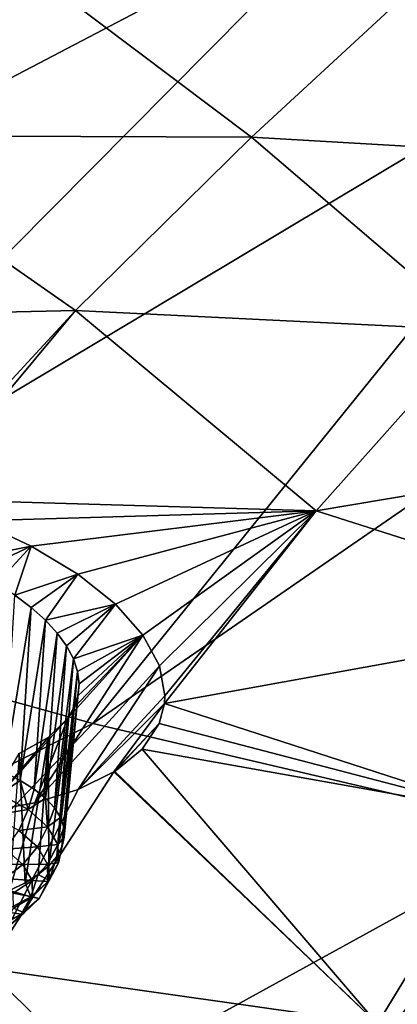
# Model space of a CAD drawing. Header units: metres. Extents: x -90 to 304, y -90 to 74.
# Tile 341 of 570: x 216.45 to 218.55, y 7.48 to 12.94. Entities that reach past the tile are written whole.
import ezdxf

# ---------------------------------------------------------------- set-up
doc = ezdxf.new("R2010")
doc.units = ezdxf.units.M
doc.layers.add('solid_21662050_350', color=7, linetype='CONTINUOUS')

msp = doc.modelspace()

# ---------------------------------------------------------------- linework, layer by layer
at = {"layer": 'solid_21662050_350'}
for points in [[(216.7229, 14.237094, 204.63298), (215.215454, 14.867227, 202.882721), (210.151642, 11.212976, 207.795135)], [(216.7229, 14.237094, 204.63298), (210.151642, 11.212976, 207.795135), (212.210464, 10.426764, 209.978928)], [(218.369614, 13.648315, 206.268372), (216.7229, 14.237094, 204.63298), (212.210464, 10.426764, 209.978928)], [(214.776993, 13.872344, 141.829193), (216.449799, 13.255746, 142.197952), (215.365326, 12.296222, 144.482285)], [(218.369614, 13.648315, 206.268372), (212.210464, 10.426764, 209.978928), (214.449249, 9.699173, 211.999878)], [(220.145767, 13.104414, 207.779114), (218.369614, 13.648315, 206.268372), (214.449249, 9.699173, 211.999878)], [(217.73465, 12.288692, 143.497345), (215.365326, 12.296222, 144.482285), (216.449799, 13.255746, 142.197952)], [(218.715546, 13.192511, 141.300217), (217.73465, 12.288692, 143.497345), (216.449799, 13.255746, 142.197952)], [(219.899536, 12.161166, 142.860275), (217.73465, 12.288692, 143.497345), (218.715546, 13.192511, 141.300217)], [(220.145767, 13.104414, 207.779114), (214.449249, 9.699173, 211.999878), (216.8535, 9.034916, 213.844925)], [(222.040695, 12.608644, 209.156174), (220.145767, 13.104414, 207.779114), (216.8535, 9.034916, 213.844925)], [(222.040695, 12.608644, 209.156174), (216.8535, 9.034916, 213.844925), (219.407639, 8.438294, 215.502106)], [(216.756821, 11.325409, 145.767792), (214.300964, 11.271084, 146.853546), (215.365326, 12.296222, 144.482285)], [(217.73465, 12.288692, 143.497345), (216.756821, 11.325409, 145.767792), (215.365326, 12.296222, 144.482285)], [(218.987823, 11.217942, 145.118683), (216.756821, 11.325409, 145.767792), (217.73465, 12.288692, 143.497345)], [(218.987823, 11.217942, 145.118683), (217.73465, 12.288692, 143.497345), (219.899536, 12.161166, 142.860275)], [(216.756821, 11.325409, 145.767792), (215.810226, 10.302193, 148.115417), (214.300964, 11.271084, 146.853546)], [(215.884613, 10.279102, 148.132339), (215.810226, 10.302193, 148.115417), (216.756821, 11.325409, 145.767792)], [(215.884613, 10.279102, 148.132339), (216.756821, 11.325409, 145.767792), (218.094162, 10.214359, 147.452332)], [(218.094162, 10.214359, 147.452332), (216.756821, 11.325409, 145.767792), (218.987823, 11.217942, 145.118683)], [(218.094162, 10.214359, 147.452332), (218.987823, 11.217942, 145.118683), (220.767548, 10.66387, 145.597855)], [(218.094162, 10.214359, 147.452332), (220.767548, 10.66387, 145.597855), (219.931335, 9.63088, 148.001007)], [(216.211685, 10.159628, 148.24321), (215.884613, 10.279102, 148.132339), (218.094162, 10.214359, 147.452332)], [(216.510513, 10.019643, 148.407333), (216.211685, 10.159628, 148.24321), (218.094162, 10.214359, 147.452332)], [(216.76973, 9.863537, 148.620193), (216.510513, 10.019643, 148.407333), (218.094162, 10.214359, 147.452332)], [(216.979294, 9.697192, 148.873505), (216.76973, 9.863537, 148.620193), (218.094162, 10.214359, 147.452332)], [(217.132446, 9.525752, 149.158798), (216.979294, 9.697192, 148.873505), (218.094162, 10.214359, 147.452332)], [(217.225113, 9.354464, 149.466339), (217.132446, 9.525752, 149.158798), (218.094162, 10.214359, 147.452332)], [(217.254669, 9.188684, 149.785522), (217.225113, 9.354464, 149.466339), (218.094162, 10.214359, 147.452332)], [(217.251938, 9.14637, 149.870575), (218.094162, 10.214359, 147.452332), (219.931335, 9.63088, 148.001007)], [(217.254669, 9.188684, 149.785522), (218.094162, 10.214359, 147.452332), (217.251938, 9.14637, 149.870575)], [(216.082336, 9.934139, 148.730576), (216.211685, 10.159628, 148.24321), (216.510513, 10.019643, 148.407333)], [(216.082336, 9.934139, 148.730576), (216.510513, 10.019643, 148.407333), (216.204712, 9.875201, 148.801132)], [(216.204712, 9.875201, 148.801132), (216.510513, 10.019643, 148.407333), (216.317978, 9.812407, 148.883026)], [(216.317978, 9.812407, 148.883026), (216.510513, 10.019643, 148.407333), (216.420792, 9.746445, 148.975342)], [(216.420792, 9.746445, 148.975342), (216.510513, 10.019643, 148.407333), (216.76973, 9.863537, 148.620193)], [(216.420792, 9.746445, 148.975342), (216.76973, 9.863537, 148.620193), (216.512039, 9.678041, 149.077026)], [(216.512039, 9.678041, 149.077026), (216.76973, 9.863537, 148.620193), (216.59082, 9.607881, 149.186996)], [(216.59082, 9.607881, 149.186996), (216.76973, 9.863537, 148.620193), (216.979294, 9.697192, 148.873505)], [(216.420792, 9.746445, 148.975342), (216.512039, 9.678041, 149.077026), (216.360672, 8.764719, 148.664261)], [(216.8535, 9.034916, 213.844925), (214.449249, 9.699173, 211.999878), (210.017944, 5.605456, 216.995056)], [(216.512039, 9.678041, 149.077026), (216.450912, 8.719224, 148.775192), (216.360672, 8.764719, 148.664261)], [(216.512039, 9.678041, 149.077026), (216.59082, 9.607881, 149.186996), (216.450912, 8.719224, 148.775192)], [(216.59082, 9.607881, 149.186996), (216.979294, 9.697192, 148.873505), (216.656433, 9.536621, 149.304123)], [(216.656433, 9.536621, 149.304123), (216.979294, 9.697192, 148.873505), (216.708252, 9.464973, 149.427155)], [(216.708252, 9.464973, 149.427155), (216.979294, 9.697192, 148.873505), (216.74585, 9.393592, 149.554886)], [(216.74585, 9.393592, 149.554886), (216.979294, 9.697192, 148.873505), (217.132446, 9.525752, 149.158798)], [(217.251938, 9.14637, 149.870575), (219.931335, 9.63088, 148.001007), (219.14418, 8.53302, 150.488846)], [(216.59082, 9.607881, 149.186996), (216.528152, 8.670808, 148.894394), (216.450912, 8.719224, 148.775192)], [(216.59082, 9.607881, 149.186996), (216.656433, 9.536621, 149.304123), (216.528152, 8.670808, 148.894394)], [(216.656433, 9.536621, 149.304123), (216.591507, 8.620001, 149.020584), (216.528152, 8.670808, 148.894394)], [(217.225113, 9.354464, 149.466339), (216.532379, 8.594259, 151.209503), (217.132446, 9.525752, 149.158798)], [(216.715424, 9.064373, 150.216202), (217.132446, 9.525752, 149.158798), (216.532379, 8.594259, 151.209503)], [(216.656433, 9.536621, 149.304123), (216.708252, 9.464973, 149.427155), (216.591507, 8.620001, 149.020584)], [(216.750259, 9.124364, 150.085541), (217.132446, 9.525752, 149.158798), (216.715424, 9.064373, 150.216202)], [(216.74585, 9.393592, 149.554886), (217.132446, 9.525752, 149.158798), (216.768921, 9.323153, 149.686005)], [(216.770996, 9.187859, 149.952774), (217.132446, 9.525752, 149.158798), (216.750259, 9.124364, 150.085541)], [(216.768921, 9.323153, 149.686005), (217.132446, 9.525752, 149.158798), (216.777283, 9.254345, 149.819107)], [(216.777283, 9.254345, 149.819107), (217.132446, 9.525752, 149.158798), (216.770996, 9.187859, 149.952774)], [(216.708252, 9.464973, 149.427155), (216.64032, 8.567359, 149.152374), (216.591507, 8.620001, 149.020584)], [(216.708252, 9.464973, 149.427155), (216.74585, 9.393592, 149.554886), (216.64032, 8.567359, 149.152374)], [(217.225113, 9.354464, 149.466339), (216.7733, 8.668268, 150.981918), (216.532379, 8.594259, 151.209503)], [(216.74585, 9.393592, 149.554886), (216.674026, 8.513459, 149.288315), (216.64032, 8.567359, 149.152374)], [(216.74585, 9.393592, 149.554886), (216.768921, 9.323153, 149.686005), (216.674026, 8.513459, 149.288315)], [(217.254669, 9.188684, 149.785522), (216.7733, 8.668268, 150.981918), (217.225113, 9.354464, 149.466339)], [(216.768921, 9.323153, 149.686005), (216.692261, 8.458893, 149.42691), (216.674026, 8.513459, 149.288315)], [(216.768921, 9.323153, 149.686005), (216.777283, 9.254345, 149.819107), (216.692261, 8.458893, 149.42691)], [(216.777283, 9.254345, 149.819107), (216.694839, 8.404256, 149.56665), (216.692261, 8.458893, 149.42691)], [(216.777283, 9.254345, 149.819107), (216.770996, 9.187859, 149.952774), (216.694839, 8.404256, 149.56665)], [(216.770996, 9.187859, 149.952774), (216.681717, 8.350149, 149.706009), (216.694839, 8.404256, 149.56665)], [(216.770996, 9.187859, 149.952774), (216.750259, 9.124364, 150.085541), (216.681717, 8.350149, 149.706009)], [(217.254669, 9.188684, 149.785522), (217.251938, 9.14637, 149.870575), (216.7733, 8.668268, 150.981918)], [(216.750259, 9.124364, 150.085541), (216.653046, 8.297164, 149.843445), (216.681717, 8.350149, 149.706009)], [(216.750259, 9.124364, 150.085541), (216.715424, 9.064373, 150.216202), (216.653046, 8.297164, 149.843445)], [(216.7733, 8.668268, 150.981918), (217.251938, 9.14637, 149.870575), (216.97023, 8.765926, 150.721954)], [(216.97023, 8.765926, 150.721954), (217.251938, 9.14637, 149.870575), (217.221756, 9.033968, 150.10434)], [(217.221756, 9.033968, 150.10434), (217.251938, 9.14637, 149.870575), (219.14418, 8.53302, 150.488846)], [(216.8535, 9.034916, 213.844925), (210.017944, 5.605456, 216.995056), (212.861694, 4.843024, 219.112793)], [(219.407639, 8.438294, 215.502106), (216.8535, 9.034916, 213.844925), (212.861694, 4.843024, 219.112793)], [(216.715424, 9.064373, 150.216202), (216.532379, 8.594259, 151.209503), (216.254868, 8.544286, 151.40184)], [(216.715424, 9.064373, 150.216202), (216.254868, 8.544286, 151.40184), (216.605377, 8.956818, 150.46666)], [(216.715424, 9.064373, 150.216202), (216.605377, 8.956818, 150.46666), (216.609131, 8.245881, 149.977478)], [(216.715424, 9.064373, 150.216202), (216.609131, 8.245881, 149.977478), (216.653046, 8.297164, 149.843445)], [(216.97023, 8.765926, 150.721954), (217.221756, 9.033968, 150.10434), (216.975647, 8.76933, 150.713379)], [(216.975647, 8.76933, 150.713379), (217.221756, 9.033968, 150.10434), (217.127975, 8.893367, 150.415619)], [(217.127975, 8.893367, 150.415619), (217.221756, 9.033968, 150.10434), (219.14418, 8.53302, 150.488846)], [(216.605377, 8.956818, 150.46666), (216.254868, 8.544286, 151.40184), (216.445221, 8.868595, 150.695816)], [(216.605377, 8.956818, 150.46666), (216.445221, 8.868595, 150.695816), (216.477692, 8.150645, 150.229446)], [(216.605377, 8.956818, 150.46666), (216.477692, 8.150645, 150.229446), (216.550476, 8.196862, 150.106613)], [(216.605377, 8.956818, 150.46666), (216.550476, 8.196862, 150.106613), (216.609131, 8.245881, 149.977478)], [(216.445221, 8.868595, 150.695816), (216.391602, 8.107736, 150.34462), (216.477692, 8.150645, 150.229446)], [(216.975647, 8.76933, 150.713379), (217.127975, 8.893367, 150.415619), (218.434982, 7.367818, 153.070084)], [(217.127975, 8.893367, 150.415619), (219.14418, 8.53302, 150.488846), (218.434982, 7.367818, 153.070084)], [(216.262482, 7.67538, 153.125107), (216.97023, 8.765926, 150.721954), (218.434982, 7.367818, 153.070084)], [(216.7733, 8.668268, 150.981918), (216.97023, 8.765926, 150.721954), (216.262482, 7.67538, 153.125107)], [(216.338776, 8.643196, 148.634003), (216.360672, 8.764719, 148.664261), (216.450912, 8.719224, 148.775192)], [(216.97023, 8.765926, 150.721954), (216.975647, 8.76933, 150.713379), (218.434982, 7.367818, 153.070084)], [(216.494598, 8.557004, 148.845093), (216.338776, 8.643196, 148.634003), (216.450912, 8.719224, 148.775192)], [(216.494598, 8.557004, 148.845093), (216.450912, 8.719224, 148.775192), (216.528152, 8.670808, 148.894394)], [(216.532379, 8.594259, 151.209503), (216.7733, 8.668268, 150.981918), (216.262482, 7.67538, 153.125107)], [(216.293381, 8.524034, 148.626022), (216.338776, 8.643196, 148.634003), (216.494598, 8.557004, 148.845093)], [(216.494598, 8.557004, 148.845093), (216.528152, 8.670808, 148.894394), (216.591507, 8.620001, 149.020584)], [(216.254868, 8.544286, 151.40184), (216.532379, 8.594259, 151.209503), (216.262482, 7.67538, 153.125107)], [(216.602951, 8.462337, 149.080811), (216.494598, 8.557004, 148.845093), (216.591507, 8.620001, 149.020584)], [(216.602951, 8.462337, 149.080811), (216.591507, 8.620001, 149.020584), (216.64032, 8.567359, 149.152374)], [(216.293381, 8.524034, 148.626022), (216.494598, 8.557004, 148.845093), (216.443008, 8.441262, 148.828735)], [(216.443008, 8.441262, 148.828735), (216.494598, 8.557004, 148.845093), (216.602951, 8.462337, 149.080811)], [(216.602951, 8.462337, 149.080811), (216.64032, 8.567359, 149.152374), (216.674026, 8.513459, 149.288315)], [(218.434982, 7.367818, 153.070084), (219.14418, 8.53302, 150.488846), (220.542526, 6.968151, 153.292496)], [(216.659683, 8.362832, 149.332108), (216.602951, 8.462337, 149.080811), (216.674026, 8.513459, 149.288315)], [(216.659683, 8.362832, 149.332108), (216.674026, 8.513459, 149.288315), (216.692261, 8.458893, 149.42691)], [(219.407639, 8.438294, 215.502106), (212.861694, 4.843024, 219.112793), (215.873734, 4.158753, 221.013428)], [(222.095139, 7.913171, 216.960693), (219.407639, 8.438294, 215.502106), (215.873734, 4.158753, 221.013428)], [(216.443008, 8.441262, 148.828735), (216.547058, 8.350351, 149.055099), (216.367889, 8.337935, 148.831329)], [(216.443008, 8.441262, 148.828735), (216.602951, 8.462337, 149.080811), (216.547058, 8.350351, 149.055099)], [(216.547058, 8.350351, 149.055099), (216.602951, 8.462337, 149.080811), (216.659683, 8.362832, 149.332108)], [(216.659683, 8.362832, 149.332108), (216.692261, 8.458893, 149.42691), (216.694839, 8.404256, 149.56665)], [(216.547058, 8.350351, 149.055099), (216.659683, 8.362832, 149.332108), (216.601547, 8.254796, 149.296432)], [(216.601547, 8.254796, 149.296432), (216.659683, 8.362832, 149.332108), (216.662613, 8.262314, 149.58931)], [(216.662613, 8.262314, 149.58931), (216.659683, 8.362832, 149.332108), (216.694839, 8.404256, 149.56665)], [(216.662613, 8.262314, 149.58931), (216.694839, 8.404256, 149.56665), (216.681717, 8.350149, 149.706009)], [(216.367889, 8.337935, 148.831329), (216.465561, 8.252616, 149.043777), (216.27417, 8.253772, 148.852676)], [(216.547058, 8.350351, 149.055099), (216.465561, 8.252616, 149.043777), (216.367889, 8.337935, 148.831329)], [(216.547058, 8.350351, 149.055099), (216.601547, 8.254796, 149.296432), (216.465561, 8.252616, 149.043777)], [(216.662613, 8.262314, 149.58931), (216.681717, 8.350149, 149.706009), (216.653046, 8.297164, 149.843445)], [(216.465561, 8.252616, 149.043777), (216.363739, 8.175512, 149.047546), (216.27417, 8.253772, 148.852676)], [(216.465561, 8.252616, 149.043777), (216.516678, 8.162937, 149.270248), (216.363739, 8.175512, 149.047546)], [(216.601547, 8.254796, 149.296432), (216.516678, 8.162937, 149.270248), (216.465561, 8.252616, 149.043777)], [(216.601547, 8.254796, 149.296432), (216.604355, 8.158267, 149.543427), (216.516678, 8.162937, 149.270248)], [(216.601547, 8.254796, 149.296432), (216.662613, 8.262314, 149.58931), (216.604355, 8.158267, 149.543427)], [(216.604355, 8.158267, 149.543427), (216.662613, 8.262314, 149.58931), (216.611633, 8.164645, 149.842545)], [(216.611633, 8.164645, 149.842545), (216.653046, 8.297164, 149.843445), (216.609131, 8.245881, 149.977478)], [(216.611633, 8.164645, 149.842545), (216.662613, 8.262314, 149.58931), (216.653046, 8.297164, 149.843445)], [(216.508682, 8.073579, 150.082077), (216.550476, 8.196862, 150.106613), (216.477692, 8.150645, 150.229446)], [(216.508682, 8.073579, 150.082077), (216.611633, 8.164645, 149.842545), (216.550476, 8.196862, 150.106613)], [(216.611633, 8.164645, 149.842545), (216.609131, 8.245881, 149.977478), (216.550476, 8.196862, 150.106613)], [(216.516678, 8.162937, 149.270248), (216.410645, 8.093254, 149.25528), (216.363739, 8.175512, 149.047546)], [(216.508682, 8.073579, 150.082077), (216.477692, 8.150645, 150.229446), (216.391602, 8.107736, 150.34462)], [(216.516678, 8.162937, 149.270248), (216.519318, 8.072345, 149.50206), (216.410645, 8.093254, 149.25528)], [(216.555389, 8.064474, 149.786606), (216.611633, 8.164645, 149.842545), (216.508682, 8.073579, 150.082077)], [(216.604355, 8.158267, 149.543427), (216.519318, 8.072345, 149.50206), (216.516678, 8.162937, 149.270248)], [(216.604355, 8.158267, 149.543427), (216.555389, 8.064474, 149.786606), (216.519318, 8.072345, 149.50206)], [(216.604355, 8.158267, 149.543427), (216.611633, 8.164645, 149.842545), (216.555389, 8.064474, 149.786606)], [(216.357742, 7.992614, 150.298706), (216.508682, 8.073579, 150.082077), (216.391602, 8.107736, 150.34462)], [(216.519318, 8.072345, 149.50206), (216.413071, 8.010158, 149.467911), (216.410645, 8.093254, 149.25528)], [(216.456528, 7.977021, 150.016632), (216.508682, 8.073579, 150.082077), (216.357742, 7.992614, 150.298706)], [(216.519318, 8.072345, 149.50206), (216.473373, 7.98432, 149.730286), (216.413071, 8.010158, 149.467911)], [(216.555389, 8.064474, 149.786606), (216.508682, 8.073579, 150.082077), (216.456528, 7.977021, 150.016632)], [(216.555389, 8.064474, 149.786606), (216.456528, 7.977021, 150.016632), (216.473373, 7.98432, 149.730286)], [(216.555389, 8.064474, 149.786606), (216.473373, 7.98432, 149.730286), (216.519318, 8.072345, 149.50206)], [(216.456528, 7.977021, 150.016632), (216.357742, 7.992614, 150.298706), (216.311584, 7.899271, 150.22467)], [(216.456528, 7.977021, 150.016632), (216.311584, 7.899271, 150.22467), (216.380585, 7.902246, 149.946167)], [(216.473373, 7.98432, 149.730286), (216.370911, 7.929416, 149.677246), (216.413071, 8.010158, 149.467911)], [(216.473373, 7.98432, 149.730286), (216.380585, 7.902246, 149.946167), (216.370911, 7.929416, 149.677246)], [(216.456528, 7.977021, 150.016632), (216.380585, 7.902246, 149.946167), (216.473373, 7.98432, 149.730286)], [(222.095139, 7.913171, 216.960693), (215.873734, 4.158753, 221.013428), (219.035385, 3.556889, 222.685165)], [(215.651871, 6.524313, 155.621765), (216.262482, 7.67538, 153.125107), (217.832764, 6.133729, 155.754044)], [(216.262482, 7.67538, 153.125107), (218.434982, 7.367818, 153.070084), (217.832764, 6.133729, 155.754044)]]:
    msp.add_3dface(points, dxfattribs=at)

doc.saveas('drawing.dxf')
